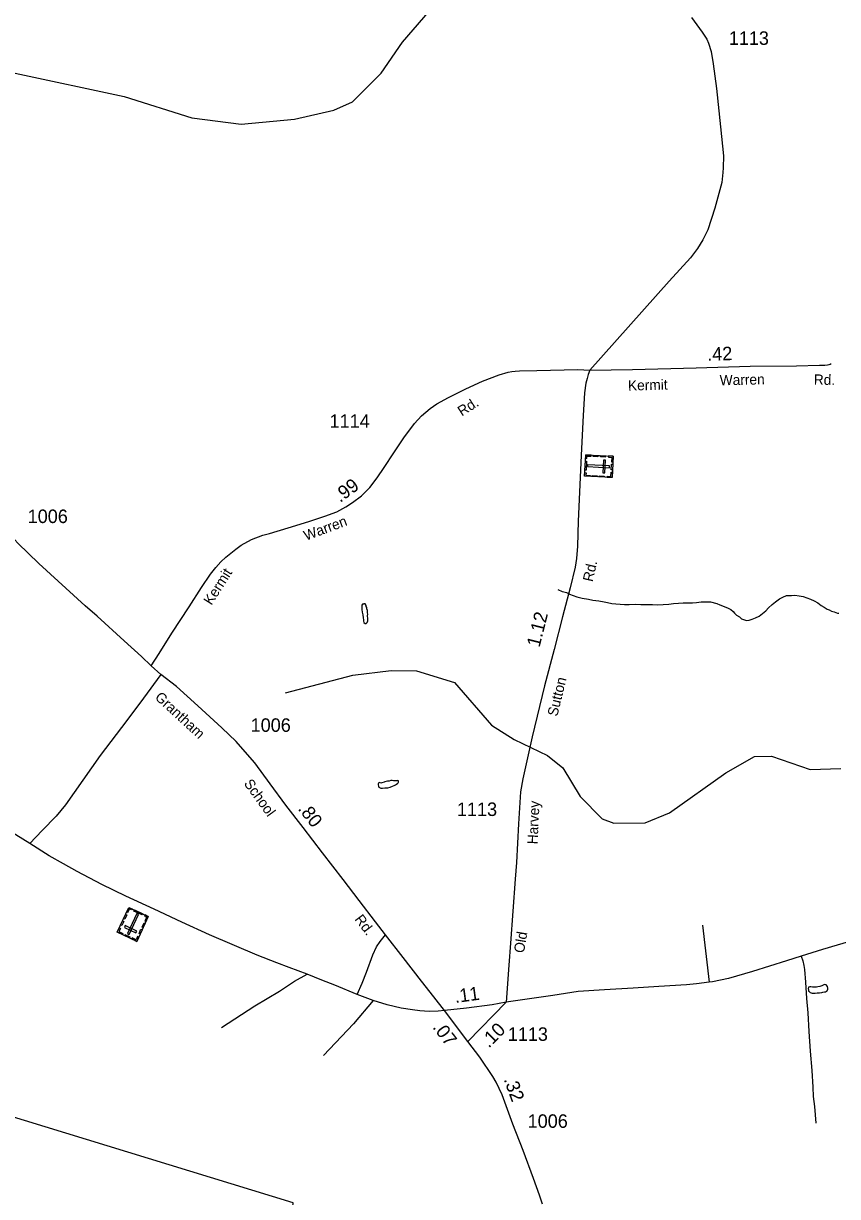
# Model space of a CAD drawing. Extents: x 2206922 to 2357709, y 510027 to 673830.
# Drawn here: x 2247869 to 2255413, y 530406 to 541278 of the extents above; entities that cross this region are included whole.
import ezdxf

# ---------------------------------------------------------------- set-up
doc = ezdxf.new("R2010")
doc.units = 0
for name, color, linetype in [('Exist Boundary Political CountyLine', 7, 'Continuous'), ('Exist Cultural Cemetery CELL', 7, 'Continuous'), ('Exist Hydrographic Creek Single Shore', 7, 'Continuous'), ('Exist Hydrographic Misc Water Feature', 7, 'Continuous'), ('Exist Road Non-System Type 51', 7, 'Continuous'), ('Exist Road Primary NC Attributed', 7, 'Continuous'), ('Exist Road Primary NC Service Mileage Hundredths English Label', 7, 'Continuous'), ('Exist Road Secondary Mileage Hundredths English Label', 7, 'Continuous'), ('Exist Road Secondary Type 51 Attributed', 7, 'Continuous'), ('Exist Road Secondary Type 51 Label', 7, 'Continuous'), ('Exist Road Secondary Type 51 Number Label', 7, 'Continuous')]:
    doc.layers.add(name, color=color, linetype=linetype)

msp = doc.modelspace()

# ---------------------------------------------------------------- linework, layer by layer
at = {"layer": 'Exist Boundary Political CountyLine'}
msp.add_lwpolyline([(2249888, 524899), (2249941, 525531), (2250030, 526573), (2250197, 528467), (2250367, 530348), (2247109, 531347), (2245696, 531771), (2244251, 532217), (2233875, 535351), (2230309, 536444), (2228714, 536943), (2228203, 537100)], dxfattribs=at)
at = {"layer": 'Exist Cultural Cemetery CELL'}
for points in [[(2253333, 537267), (2253323, 537069), (2253068, 537082), (2253079, 537281)], [(2253087, 537223), (2253083, 537138), (2253071, 537139), (2253076, 537223)], [(2253077, 537248), (2253089, 537247), (2253090, 537269), (2253130, 537267), (2253131, 537278), (2253079, 537281)], [(2253149, 537277), (2253192, 537275), (2253191, 537263), (2253148, 537266)], [(2253216, 537274), (2253259, 537271), (2253258, 537260), (2253215, 537262)], [(2253263, 537230), (2253244, 537231), (2253238, 537114), (2253257, 537113)], [(2253290, 537270), (2253289, 537258), (2253321, 537257), (2253319, 537216), (2253330, 537216), (2253333, 537267)], [(2253329, 537193), (2253326, 537142), (2253315, 537142), (2253318, 537194)], [(2253070, 537115), (2253082, 537114), (2253080, 537092), (2253121, 537090), (2253120, 537079), (2253068, 537082)], [(2253298, 537160), (2253299, 537179), (2253097, 537189), (2253096, 537171)], [(2253141, 537089), (2253184, 537087), (2253184, 537076), (2253141, 537078)], [(2253207, 537086), (2253250, 537084), (2253250, 537072), (2253206, 537075)], [(2253279, 537071), (2253280, 537082), (2253312, 537080), (2253314, 537121), (2253325, 537120), (2253323, 537069)], [(2248919, 532771), (2248738, 532855), (2248846, 533086), (2249026, 533002)], [(2248876, 533072), (2248871, 533062), (2248851, 533071), (2248834, 533034), (2248824, 533039), (2248846, 533086)], [(2248969, 533016), (2248892, 533052), (2248897, 533062), (2248974, 533026)], [(2248798, 532956), (2248779, 532917), (2248769, 532922), (2248787, 532961)], [(2248826, 533016), (2248807, 532977), (2248797, 532981), (2248815, 533021)], [(2248832, 532844), (2248849, 532836), (2248935, 533020), (2248918, 533028)], [(2248996, 533016), (2248991, 533006), (2249011, 532996), (2248994, 532960), (2249004, 532955), (2249026, 533002)], [(2248756, 532895), (2248767, 532890), (2248753, 532861), (2248790, 532844), (2248785, 532834), (2248738, 532856)], [(2248910, 532850), (2248918, 532867), (2248812, 532917), (2248804, 532900)], [(2248968, 532878), (2248950, 532838), (2248940, 532843), (2248958, 532883)], [(2248997, 532939), (2248978, 532899), (2248968, 532904), (2248986, 532943)], [(2248851, 532803), (2248805, 532825), (2248809, 532835), (2248856, 532813)], [(2248937, 532811), (2248927, 532815), (2248913, 532786), (2248876, 532803), (2248872, 532793), (2248919, 532771)]]:
    msp.add_lwpolyline(points, close=True, dxfattribs=at)
at = {"layer": 'Exist Hydrographic Creek Single Shore'}
for points in [[(2247793, 540819), (2248803, 540602), (2249429, 540405), (2249887, 540344), (2250379, 540390), (2250745, 540474), (2250918, 540553), (2251183, 540819), (2251381, 541104), (2252272, 542136)], [(2250297, 535075), (2250920, 535239), (2251277, 535281), (2251512, 535277), (2251862, 535171), (2252207, 534774), (2252416, 534642), (2252726, 534494), (2252868, 534380), (2253029, 534114), (2253230, 533907), (2253339, 533866), (2253630, 533870), (2253855, 533963), (2254376, 534333), (2254642, 534485), (2254800, 534486), (2255159, 534363), (2255442, 534374)]]:
    msp.add_lwpolyline(points, dxfattribs=at)
at = {"layer": 'Exist Hydrographic Misc Water Feature'}
for points in [[(2252822, 536033), (2252860, 536015), (2252876, 536011), (2252900, 536004), (2252928, 535990), (2252964, 535976), (2252998, 535964), (2253046, 535951), (2253104, 535941), (2253146, 535934), (2253200, 535928), (2253249, 535919), (2253281, 535911), (2253321, 535903), (2253359, 535899), (2253397, 535895), (2253439, 535894), (2253483, 535894), (2253541, 535895), (2253590, 535893), (2253649, 535894), (2253699, 535892), (2253748, 535891), (2253796, 535893), (2253850, 535897), (2253893, 535902), (2253940, 535906), (2253982, 535909), (2254034, 535909), (2254068, 535907), (2254106, 535911), (2254150, 535918), (2254184, 535918), (2254234, 535918), (2254294, 535901), (2254322, 535891), (2254362, 535876), (2254398, 535858), (2254423, 535848), (2254446, 535828), (2254457, 535812), (2254477, 535795), (2254503, 535779), (2254513, 535771), (2254523, 535761), (2254541, 535753), (2254559, 535747), (2254573, 535745), (2254593, 535748), (2254623, 535758), (2254653, 535768), (2254685, 535786), (2254718, 535811), (2254748, 535835), (2254774, 535861), (2254808, 535893), (2254839, 535919), (2254875, 535945), (2254907, 535962), (2254941, 535976), (2254985, 535978), (2255017, 535979), (2255057, 535973), (2255093, 535967), (2255127, 535956), (2255162, 535944), (2255197, 535928), (2255230, 535907), (2255262, 535885), (2255288, 535867), (2255316, 535851), (2255334, 535843), (2255356, 535832), (2255382, 535824), (2255412, 535814), (2255426, 535812)], [(2251022, 535896), (2251010, 535896), (2251004, 535886), (2251004, 535870), (2251004, 535848), (2251008, 535822), (2251013, 535798), (2251017, 535770), (2251019, 535750), (2251019, 535739), (2251023, 535725), (2251036, 535717), (2251045, 535717), (2251055, 535727), (2251059, 535743), (2251061, 535763), (2251057, 535789), (2251059, 535805), (2251058, 535817), (2251056, 535837), (2251052, 535853), (2251050, 535866), (2251046, 535875), (2251044, 535884), (2251036, 535899), (2251030, 535900), (2251024, 535900), (2251022, 535896)], [(2251343, 534258), (2251339, 534260), (2251335, 534262), (2251325, 534260), (2251309, 534260), (2251299, 534260), (2251287, 534263), (2251279, 534263), (2251273, 534263), (2251257, 534257), (2251241, 534255), (2251217, 534249), (2251211, 534247), (2251189, 534240), (2251181, 534238), (2251175, 534239), (2251165, 534242), (2251161, 534240), (2251159, 534236), (2251157, 534230), (2251157, 534221), (2251160, 534208), (2251162, 534200), (2251167, 534196), (2251179, 534192), (2251188, 534190), (2251196, 534190), (2251218, 534193), (2251245, 534195), (2251268, 534199), (2251290, 534208), (2251305, 534216), (2251317, 534222), (2251327, 534228), (2251337, 534236), (2251341, 534242), (2251343, 534248), (2251343, 534254), (2251343, 534258)], [(2255308, 532367), (2255293, 532371), (2255268, 532359), (2255250, 532353), (2255230, 532350), (2255219, 532348), (2255205, 532346), (2255192, 532346), (2255181, 532348), (2255164, 532350), (2255157, 532350), (2255145, 532346), (2255139, 532330), (2255143, 532324), (2255143, 532318), (2255145, 532310), (2255151, 532306), (2255159, 532296), (2255179, 532292), (2255205, 532292), (2255225, 532294), (2255247, 532293), (2255267, 532297), (2255277, 532299), (2255291, 532303), (2255301, 532303), (2255309, 532309), (2255316, 532313), (2255323, 532327), (2255323, 532335), (2255323, 532341), (2255320, 532347), (2255320, 532353), (2255308, 532367)]]:
    msp.add_lwpolyline(points, dxfattribs=at)
at = {"layer": 'Exist Road Non-System Type 51'}
msp.add_line((2254160, 532922), (2254224, 532393), dxfattribs=at)
for points in [[(2249142, 535245), (2248981, 535025), (2248828, 534817), (2248581, 534493), (2248259, 534035), (2248173, 533932), (2248042, 533797), (2247928, 533679)], [(2250962, 532280), (2251009, 532384), (2251048, 532487), (2251107, 532645), (2251139, 532719), (2251174, 532771), (2251224, 532833)], [(2255077, 532634), (2255092, 532590), (2255099, 532547), (2255106, 532510), (2255115, 532394), (2255126, 532240), (2255136, 532110), (2255148, 531935), (2255159, 531752), (2255174, 531575), (2255184, 531421), (2255187, 531332), (2255200, 531241), (2255213, 531087)], [(2249704, 531972), (2250012, 532174), (2250240, 532310), (2250382, 532401), (2250498, 532466)], [(2251111, 532223), (2250926, 532008), (2250650, 531714)]]:
    msp.add_lwpolyline(points, dxfattribs=at)
at = {"layer": 'Exist Road Primary NC Attributed'}
for points in [[(2251771, 532129), (2251713, 532124), (2251627, 532120), (2251541, 532127), (2251473, 532135), (2251368, 532153), (2251240, 532184), (2251111, 532223), (2250962, 532280), (2250753, 532366), (2250634, 532410), (2250498, 532466), (2250331, 532529), (2250217, 532573), (2250035, 532642), (2249592, 532831), (2249336, 532948), (2249080, 533068), (2248818, 533190), (2248594, 533298), (2248367, 533418), (2248241, 533490), (2248108, 533565), (2247928, 533679), (2247640, 533853)], [(2255544, 532776), (2255274, 532697), (2255077, 532634), (2254939, 532590), (2254626, 532493), (2254403, 532428), (2254255, 532397), (2254224, 532393), (2254106, 532378), (2254012, 532368), (2253757, 532352), (2253518, 532338), (2253254, 532322), (2253009, 532307), (2252774, 532269), (2252343, 532208)], [(2252343, 532208), (2252211, 532183), (2251974, 532151), (2251771, 532129)]]:
    msp.add_lwpolyline(points, dxfattribs=at)
at = {"layer": 'Exist Road Secondary Type 51 Attributed'}
msp.add_line((2251986, 531844), (2251771, 532129), dxfattribs=at)
for points in [[(2254060, 541332), (2254159, 541196), (2254202, 541132), (2254216, 541097), (2254241, 541019), (2254260, 540903), (2254290, 540674), (2254329, 540320), (2254356, 540052), (2254354, 539939), (2254351, 539898), (2254340, 539804), (2254276, 539565), (2254212, 539366), (2254165, 539272), (2254116, 539192), (2254051, 539107), (2253853, 538891), (2253116, 538064)], [(2249053, 535326), (2248962, 535410), (2248802, 535557), (2248552, 535784), (2248442, 535882), (2248012, 536274), (2247817, 536461), (2247733, 536554), (2247642, 536676), (2247516, 536884), (2247298, 537290), (2247043, 537785), (2246845, 538163), (2246666, 538502), (2246453, 538907), (2246266, 539256)], [(2249053, 535326), (2249126, 535440), (2249245, 535628), (2249404, 535871), (2249518, 536050), (2249602, 536175), (2249651, 536236), (2249698, 536290), (2249745, 536332), (2249792, 536369), (2249838, 536406), (2249887, 536442), (2249981, 536496), (2250088, 536535), (2250149, 536551), (2250323, 536605), (2250513, 536662), (2250662, 536711), (2250773, 536753), (2250855, 536798), (2250918, 536839), (2251000, 536900), (2251079, 536976), (2251148, 537067), (2251212, 537164), (2251300, 537300), (2251395, 537438), (2251492, 537570), (2251557, 537641), (2251637, 537711), (2251698, 537752), (2251807, 537812), (2251969, 537891), (2252124, 537964), (2252278, 538021), (2252362, 538046), (2252395, 538053), (2252424, 538055), (2252466, 538058), (2252626, 538063), (2253006, 538070), (2253116, 538064)], [(2253116, 538064), (2253101, 538026), (2253091, 537987), (2253081, 537944), (2253067, 537854), (2253055, 537646), (2253038, 537278), (2253023, 536934), (2253009, 536665), (2253002, 536433), (2252995, 536319), (2252982, 536240), (2252934, 536047), (2252864, 535779), (2252787, 535475), (2252698, 535139), (2252583, 534666), (2252495, 534278), (2252475, 534158), (2252455, 533860), (2252437, 533501), (2252426, 533347), (2252383, 532755), (2252367, 532551), (2252343, 532208)], [(2253116, 538064), (2253514, 538070), (2254102, 538085), (2254602, 538101), (2255032, 538106), (2255247, 538111), (2255295, 538112), (2255320, 538114), (2255335, 538116), (2255343, 538121), (2255355, 538127)], [(2251771, 532129), (2251671, 532258), (2251558, 532401), (2251388, 532621), (2251224, 532833), (2251132, 532953), (2250980, 533150), (2250833, 533344), (2250641, 533591), (2250461, 533827), (2250299, 534034), (2250156, 534232), (2250014, 534425), (2249946, 534504), (2249841, 534624), (2249708, 534750), (2249486, 534955), (2249287, 535133), (2249142, 535245), (2249053, 535326)], [(2252343, 532208), (2251986, 531844)], [(2252679, 530336), (2252650, 530420), (2252594, 530574), (2252499, 530834), (2252403, 531076), (2252304, 531349), (2252250, 531466), (2252217, 531520), (2252098, 531697), (2251986, 531844)]]:
    msp.add_lwpolyline(points, dxfattribs=at)

# ---------------------------------------------------------------- texts
at = {"layer": 'Exist Road Primary NC Service Mileage Hundredths English Label'}
msp.add_text('.11', height=125, rotation=7.8576, dxfattribs=at).set_placement((2251871, 532199))
at = {"layer": 'Exist Road Secondary Mileage Hundredths English Label'}
for s, rotation, p in [('.42', 1.8098, (2254207, 538151)), ('.99', 36.4046, (2250803, 536833)), ('1.12', 75.7642, (2252651, 535491)), ('.80', 308.0316, (2250407, 533998)), ('.07', 307.0593, (2251655, 531973)), ('.10', 45.5175, (2252182, 531776)), ('.32', 290.0238, (2252318, 531492))]:
    msp.add_text(s, height=125, rotation=rotation, dxfattribs=at).set_placement(p)
at = {"layer": 'Exist Road Secondary Type 51 Label'}
for s, rotation, p in [('Kermit', 1.5218, (2253472, 537875)), ('Warren', 1.3141, (2254322, 537924)), ('Rd.', 358.9355, (2255192, 537931)), ('Rd.', 32.6569, (2251931, 537634)), ('Warren', 20.5187, (2250487, 536483)), ('Kermit', 57.6835, (2249611, 535880)), ('Rd.', 77.1853, (2253143, 536098)), ('Sutton', 76.2632, (2252815, 534850)), ('Grantham', 317.3403, (2249080, 535024)), ('School', 305.8505, (2249907, 534233)), ('Harvey', 87.156, (2252632, 533669)), ('Rd.', 307.1655, (2250933, 532975)), ('Old', 80.4407, (2252506, 532658))]:
    msp.add_text(s, height=95, rotation=rotation, dxfattribs=at).set_placement(p)
at = {"layer": 'Exist Road Secondary Type 51 Number Label'}
for s, p in [('1113', (2254405, 541080)), ('1114', (2250706, 537531)), ('1006', (2247908, 536648)), ('1006', (2249974, 534713)), ('1113', (2251886, 533933)), ('1113', (2252357, 531849)), ('1006', (2252541, 531043))]:
    msp.add_text(s, height=125, dxfattribs=at).set_placement(p)

doc.saveas('drawing.dxf')
